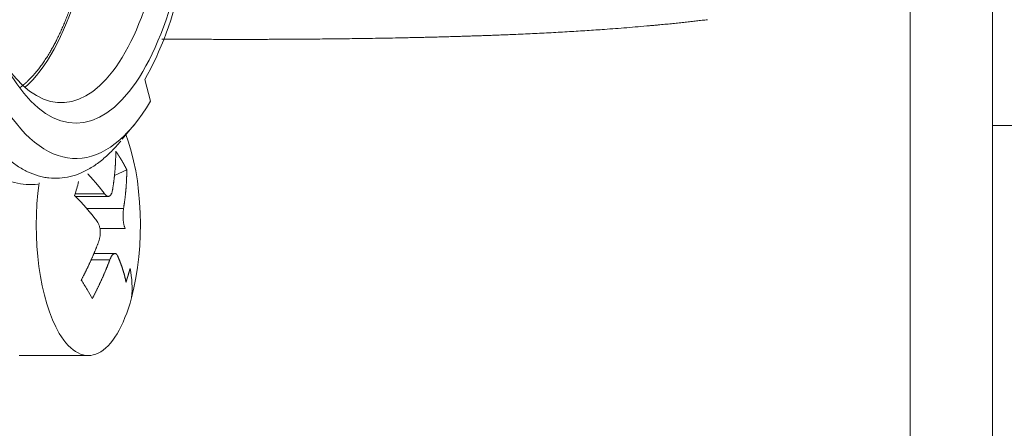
# Model space of a CAD drawing. Header units: millimetres. Extents: x 5437 to 18441, y -4466 to 3128.
# Tile 386 of 497: x 13780 to 13800, y 1 to 10. Entities that reach past the tile are written whole.
import ezdxf

# ---------------------------------------------------------------- set-up
doc = ezdxf.new("R2010")
doc.units = ezdxf.units.MM
doc.layers.add('1', color=7, linetype='Continuous', true_color=0xffffff)
doc.dimstyles.get("Standard").update_dxf_attribs({"dimtxt": 0.18, "dimasz": 0.18, "dimexe": 0.18, "dimexo": 0.0625, "dimgap": 0.09, "dimtad": 0, "dimtih": 1, "dimtoh": 1, "dimdec": 4, "dimzin": 0, "dimdsep": 46, "dimtxsty": 'Standard', "dimcen": 0.09, "dimadec": 0, "dimazin": 0, "dimtfac": 1, "dimtdec": 4, "dimtofl": 0, "dimtmove": 0, "dimatfit": 3, "dimfxl": 1, "dimtolj": 1, "dimtzin": 0, "dimarcsym": 0})

# ---------------------------------------------------------------- blocks, each defined once
blk = doc.blocks.new('*D3')
at = {"color": 0, "lineweight": -2, "transparency": 16777216}
for p, q in [((13674.147, 1169.564), (14135.36, 1169.564)), ((13833.147, -580.436), (14135.36, -580.436))]:
    blk.add_line(p, q, dxfattribs=at)
at = {"color": 0, "lineweight": 0, "transparency": 16777216}
for p, q in [((14135.18, 1089.564), (14135.18, 421.321)), ((14135.18, -500.436), (14135.18, 167.808))]:
    blk.add_line(p, q, dxfattribs=at)
at = {"color": 0, "lineweight": 20, "transparency": 16777216}
for points in [[(14121.847, 1089.564), (14148.514, 1089.564), (14135.18, 1169.564)], [(14121.847, -500.436), (14148.514, -500.436), (14135.18, -580.436)]]:
    blk.add_solid(points, dxfattribs=at)
at = {"layer": 'Defpoints', "color": 0, "lineweight": 20, "transparency": 16777216}
for p in [(13674.085, 1169.564), (13833.085, -580.436), (14135.18, -580.436)]:
    blk.add_point(p, dxfattribs=at)
at = {"color": 0, "lineweight": 20, "transparency": 16777216, "insert": (14135.18, 294.564), "char_height": 80, "attachment_point": 5, "rotation": 270}
blk.add_mtext('\\A1;1750', dxfattribs=at)
blk = doc.blocks.new('*D4')
at = {"color": 0, "lineweight": -2, "transparency": 16777216}
for p, q in [((13346.81, 234.502), (13346.81, -825.635)), ((13857.587, -64.498), (13857.587, -825.635))]:
    blk.add_line(p, q, dxfattribs=at)
at = {"color": 0, "lineweight": 0, "transparency": 16777216}
for p, q in [((13426.81, -825.455), (13508.775, -825.455)), ((13777.587, -825.455), (13695.622, -825.455))]:
    blk.add_line(p, q, dxfattribs=at)
at = {"color": 0, "lineweight": 20, "transparency": 16777216}
for points in [[(13426.81, -812.121), (13426.81, -838.788), (13346.81, -825.455)], [(13777.587, -812.121), (13777.587, -838.788), (13857.587, -825.455)]]:
    blk.add_solid(points, dxfattribs=at)
at = {"layer": 'Defpoints', "color": 0, "lineweight": 20, "transparency": 16777216}
for p in [(13346.81, 234.564), (13857.587, -64.436), (13346.81, -825.455)]:
    blk.add_point(p, dxfattribs=at)
at = {"color": 0, "lineweight": 20, "transparency": 16777216, "insert": (13602.199, -825.455), "char_height": 80, "attachment_point": 5}
blk.add_mtext('\\A1;515', dxfattribs=at)

msp = doc.modelspace()

# ---------------------------------------------------------------- linework, layer by layer
at = {"layer": '1', "color": 0, "lineweight": 20}
for p, q in [((13798.34581, -7.65812), (13798.34581, 16.46033)), ((13800.08476, 14.77167), (13800.08476, -7.89707)), ((13782.24363, 8.67802), (13782.36678, 8.22312)), ((13781.7717, 7.42072), (13782.01409, 7.71411)), ((13800.57778, 7.71066), (13800.08476, 7.71066)), ((13781.60638, 6.65643), (13781.8671, 6.77591)), ((13780.78026, 6.26884), (13781.4009, 6.26884)), ((13780.78772, 6.21781), (13781.47718, 6.21781)), ((13781.02467, 5.95991), (13781.79821, 5.95991)), ((13781.83072, 5.54356), (13781.29949, 5.54356)), ((13781.61805, 5.01366), (13781.17059, 5.01366)), ((13781.50926, 4.88103), (13781.11545, 4.88103)), ((13779.60181, 2.86574), (13781.05761, 2.86574))]:
    msp.add_line(p, q, dxfattribs=at)
for centre, major_axis, ratio, start_param, end_param in [((13780.79412, 14.06434), (0, -6.305), 0.39839611, 4.65143819, 7.79303085), ((13780.49144, 14.06434), (0, 5.875), 0.39839611, 2.5923695, 4.65143817), ((13778.95969, 14.06434), (0, 5.875), 0.39839611, 3.47491173, 4.65143819), ((13780.79412, 14.06434), (0, -6.5), 0.39839611, 0.59407892, 1.50984554), ((13780.79412, 14.06434), (0, -7.05), 0.39839611, 5.7101375, 6.87748302), ((13781.05761, 5.61574), (0, -2.75), 0.39839611, 0.97893409, 2.34564952), ((13781.05761, 5.61574), (0, -2.75), 0.39839611, 4.38311983, 5.69132307), ((13776.63163, 4.65692), (3.65283, 5.63194), 0.46001906, 5.27444542, 5.32660813), ((13775.15333, 5.61574), (-6.76169, 1.81094), 0.51172024, 3.22003248, 3.38760545), ((13776.4454, 7.042), (-4.97494, 4.50687), 0.24396467, 3.80982963, 3.86199233), ((13776.4454, 7.042), (-4.97494, 4.50687), 0.24396467, 3.75766693, 3.80982963), ((13781.05761, 5.61574), (0, -2.75), 0.39839611, 5.69132307, 7.2621194)]:
    msp.add_ellipse(centre, major_axis=major_axis, ratio=ratio, start_param=start_param, end_param=end_param, dxfattribs=at)
for points, degree, knots in [([(13781.2661, 13.71104), (13781.25179, 13.12223), (13781.20765, 12.53798), (13781.13398, 11.97097), (13780.93086, 10.89648), (13780.62709, 9.98375), (13780.45275, 9.57852), (13780.1824, 9.09488), (13779.8843, 8.74099), (13779.79693, 8.65067), (13779.70788, 8.57169), (13779.61747, 8.5043)], 5, [0, 0, 0, 0, 0, 0, 0.4164358, 0.4164358, 0.4164358, 0.8328716, 0.8328716, 0.8328716, 1, 1, 1, 1, 1, 1]), ([(13793.79674, 9.90367), (13793.77697, 9.90143), (13793.7371, 9.89689), (13793.67667, 9.89019), (13793.61515, 9.88349), (13793.55254, 9.87679), (13793.48884, 9.8701), (13793.42404, 9.86341), (13793.35815, 9.85673), (13793.29117, 9.85005), (13793.22309, 9.84338), (13793.15392, 9.83671), (13793.08366, 9.83005), (13793.0123, 9.82339), (13792.93985, 9.81673), (13792.8109, 9.80506), (13792.62646, 9.7889), (13792.38738, 9.76903), (13792.15049, 9.75044), (13791.9332, 9.73443), (13791.73403, 9.72059), (13791.55153, 9.70847), (13791.36654, 9.69677), (13791.17906, 9.68549), (13790.9891, 9.67462), (13790.79665, 9.66417), (13790.60173, 9.65413), (13790.40431, 9.64452), (13790.20442, 9.63528), (13790.0702, 9.62953), (13790.00272, 9.62664)], 3, [0, 0, 0, 0, 0.01604969, 0.03237035, 0.04896221, 0.06582546, 0.0829603, 0.10036692, 0.11804551, 0.13599622, 0.15421923, 0.17271469, 0.19148276, 0.21052357, 0.22983727, 0.24942399, 0.31355317, 0.37691652, 0.43951802, 0.50136182, 0.54867937, 0.59655884, 0.64500178, 0.69400972, 0.74358409, 0.7937263, 0.84443771, 0.89571963, 0.94757331, 1, 1, 1, 1]), ([(13794.0821, 9.93782), (13794.06352, 9.9355), (13794.02616, 9.93085), (13793.96974, 9.92398), (13793.91266, 9.91715), (13793.85495, 9.91036), (13793.8162, 9.90591), (13793.79674, 9.90367)], 3, [0, 0, 0, 0, 0.19607172, 0.39410481, 0.59410208, 0.79606626, 1, 1, 1, 1]), ([(13789.70065, 9.61446), (13789.66324, 9.61303), (13789.58804, 9.61016), (13789.47457, 9.60601), (13789.35988, 9.60195), (13789.24396, 9.59799), (13789.12682, 9.59411), (13789.00845, 9.59034), (13788.88886, 9.58666), (13788.76804, 9.58307), (13788.646, 9.57958), (13788.52274, 9.57618), (13788.39825, 9.57288), (13788.27253, 9.56967), (13788.14559, 9.56656), (13788.01743, 9.56354), (13787.88804, 9.56061), (13787.64277, 9.55529), (13787.27898, 9.54819), (13786.79387, 9.54036), (13786.29987, 9.53397), (13785.86494, 9.52971), (13785.49088, 9.52694), (13785.17948, 9.52517), (13784.86429, 9.52393), (13784.54532, 9.5232), (13784.22256, 9.52299), (13783.89602, 9.52329), (13783.5657, 9.52412), (13783.23159, 9.52546), (13782.91169, 9.52722), (13782.70311, 9.52865), (13782.60721, 9.52936)], 3, [0, 0, 0, 0, 0.01600771, 0.03218001, 0.04851699, 0.06501875, 0.08168535, 0.09851689, 0.11551343, 0.13267506, 0.15000184, 0.16749385, 0.18515116, 0.20297383, 0.22096194, 0.23911554, 0.25743469, 0.27591946, 0.34324969, 0.41173574, 0.48138026, 0.55218575, 0.59545813, 0.63923256, 0.6835095, 0.72828942, 0.77357277, 0.81935996, 0.86565143, 0.91244756, 0.95974874, 1, 1, 1, 1]), ([(13779.99834, 6.47381), (13779.91567, 6.46392), (13779.83327, 6.46182), (13779.66912, 6.47275), (13779.50563, 6.49881), (13779.26265, 6.58272), (13779.10228, 6.66871), (13779.00258, 6.73208), (13778.98266, 6.74524), (13778.94288, 6.77252), (13778.92301, 6.78666), (13778.86371, 6.83035), (13778.82452, 6.86126), (13778.70795, 6.95921), (13778.55522, 7.10379), (13778.33377, 7.36206), (13778.19096, 7.562), (13778.12069, 7.66908)], 3, [0, 0, 0, 0, 0.125, 0.125, 0.25, 0.375, 0.5, 0.5, 0.53125, 0.53125, 0.5625, 0.5625, 0.625, 0.625, 0.75, 0.875, 1, 1, 1, 1]), ([(13778.73727, 7.73677), (13778.80163, 7.63943), (13778.93286, 7.45671), (13779.06903, 7.29766), (13779.2077, 7.15053), (13779.27775, 7.0835), (13779.41918, 6.96234), (13779.49057, 6.90819), (13779.63474, 6.81267), (13779.7803, 6.72994), (13779.9286, 6.67289), (13780.02216, 6.64545), (13780.04093, 6.64037), (13780.07843, 6.63107), (13780.13463, 6.6184), (13780.19074, 6.60953), (13780.30283, 6.59681), (13780.37739, 6.595), (13780.52622, 6.60459), (13780.67478, 6.62737), (13780.82272, 6.67653), (13780.93345, 6.72346), (13780.97032, 6.74078), (13781.04398, 6.77882), (13781.08084, 6.79959), (13781.19043, 6.86656), (13781.26242, 6.9175), (13781.40436, 7.0317), (13781.47431, 7.09497), (13781.6096, 7.23114), (13781.67501, 7.30358), (13781.73948, 7.38171)], 3, [0, 0, 0, 0, 0.07161913, 0.14323825, 0.14323825, 0.21485738, 0.21485738, 0.2864765, 0.2864765, 0.35809563, 0.42971475, 0.42971475, 0.44761953, 0.44761953, 0.46552431, 0.50133388, 0.50133388, 0.572953, 0.572953, 0.64457213, 0.71619125, 0.71619125, 0.75200082, 0.75200082, 0.78781038, 0.78781038, 0.8594295, 0.8594295, 0.93104863, 0.93104863, 1, 1, 1, 1]), ([(13781.4009, 6.26884), (13781.40912, 6.25782), (13781.41748, 6.24858), (13781.43021, 6.23728), (13781.43448, 6.23395), (13781.4431, 6.22817), (13781.44745, 6.22572), (13781.46033, 6.21987), (13781.46877, 6.21789), (13781.48119, 6.21778), (13781.48531, 6.21822), (13781.49339, 6.2201), (13781.49733, 6.22151), (13781.50882, 6.22715), (13781.51606, 6.23276), (13781.52628, 6.244), (13781.52957, 6.24822), (13781.5358, 6.25743), (13781.54169, 6.26743), (13781.54696, 6.27903), (13781.5519, 6.29142), (13781.55422, 6.29805), (13781.5606, 6.3189), (13781.56407, 6.33405), (13781.56677, 6.35044)], 3, [0, 0, 0, 0, 0.125, 0.125, 0.1875, 0.1875, 0.25, 0.25, 0.375, 0.375, 0.4375, 0.4375, 0.5, 0.5, 0.625, 0.625, 0.6875, 0.6875, 0.75, 0.8125, 0.8125, 0.875, 0.875, 1, 1, 1, 1]), ([(13781.79821, 5.95991), (13781.79551, 5.94351), (13781.79333, 5.9263), (13781.7908, 5.8993), (13781.79008, 5.8901), (13781.7889, 5.87129), (13781.78844, 5.86165), (13781.78748, 5.83276), (13781.78738, 5.81331), (13781.78803, 5.78388), (13781.78838, 5.77399), (13781.78937, 5.75429), (13781.78999, 5.74456), (13781.79224, 5.71572), (13781.79424, 5.69697), (13781.79802, 5.66956), (13781.79941, 5.66057), (13781.80239, 5.64322), (13781.80558, 5.62641), (13781.80919, 5.61066), (13781.81301, 5.59545), (13781.81504, 5.58808), (13781.82136, 5.56709), (13781.82588, 5.55458), (13781.83072, 5.54356)], 3, [0, 0, 0, 0, 0.125, 0.125, 0.1875, 0.1875, 0.25, 0.25, 0.375, 0.375, 0.4375, 0.4375, 0.5, 0.5, 0.625, 0.625, 0.6875, 0.6875, 0.75, 0.8125, 0.8125, 0.875, 0.875, 1, 1, 1, 1]), ([(13781.27782, 5.27157), (13781.2839, 5.28796), (13781.28909, 5.30517), (13781.29556, 5.33218), (13781.29749, 5.34138), (13781.30092, 5.36018), (13781.30241, 5.36982), (13781.30611, 5.39872), (13781.30758, 5.41816), (13781.30833, 5.44759), (13781.30833, 5.45748), (13781.30782, 5.47719), (13781.30731, 5.48692), (13781.30507, 5.51575), (13781.3026, 5.53451), (13781.29743, 5.56192), (13781.29546, 5.57091), (13781.2911, 5.58825), (13781.28631, 5.60506), (13781.28069, 5.62081), (13781.27463, 5.63602), (13781.27137, 5.6434), (13781.26108, 5.66438), (13781.25354, 5.67689), (13781.24531, 5.68791)], 3, [0, 0, 0, 0, 0.125, 0.125, 0.1875, 0.1875, 0.25, 0.25, 0.375, 0.375, 0.4375, 0.4375, 0.5, 0.5, 0.625, 0.625, 0.6875, 0.6875, 0.75, 0.8125, 0.8125, 0.875, 0.875, 1, 1, 1, 1]), ([(13781.67513, 4.96263), (13781.67029, 4.97365), (13781.66494, 4.98289), (13781.65615, 4.99419), (13781.65309, 4.99752), (13781.64672, 5.00331), (13781.6434, 5.00575), (13781.63325, 5.0116), (13781.62619, 5.01358), (13781.61517, 5.0137), (13781.6114, 5.01325), (13781.60379, 5.01138), (13781.59997, 5.00996), (13781.58849, 5.00432), (13781.58078, 4.99872), (13781.56917, 4.98747), (13781.56529, 4.98325), (13781.5577, 4.97405), (13781.5502, 4.96404), (13781.54292, 4.95245), (13781.53574, 4.94005), (13781.53219, 4.93342), (13781.52184, 4.91257), (13781.51535, 4.89743), (13781.50926, 4.88103)], 3, [0, 0, 0, 0, 0.125, 0.125, 0.1875, 0.1875, 0.25, 0.25, 0.375, 0.375, 0.4375, 0.4375, 0.5, 0.5, 0.625, 0.625, 0.6875, 0.6875, 0.75, 0.8125, 0.8125, 0.875, 0.875, 1, 1, 1, 1])]:
    msp.add_open_spline(points, degree=degree, knots=knots, dxfattribs=at)
for points, degree in [([(13790.00271, 9.62664), (13789.90203, 9.6226), (13789.80135, 9.61854), (13789.70067, 9.61446)], 3), ([(13781.63565, 7.16645), (13781.63529, 7.00552), (13781.62821, 6.84322), (13781.61438, 6.67947), (13781.5939, 6.51523), (13781.56677, 6.35044)], 5), ([(13781.63565, 7.16645), (13781.66208, 7.12895), (13781.68769, 7.09105), (13781.7125, 7.05275), (13781.73648, 7.01405), (13781.75964, 6.97497)], 5), ([(13781.75964, 6.97497), (13781.7828, 6.93589), (13781.80513, 6.89643), (13781.82663, 6.85661), (13781.84728, 6.81644), (13781.8671, 6.77591)], 5), ([(13781.0458, 6.69266), (13781.12399, 6.60869), (13781.19869, 6.5242), (13781.26984, 6.43929), (13781.33723, 6.35417), (13781.4009, 6.26884)], 5), ([(13781.8671, 6.77591), (13781.86673, 6.61499), (13781.85965, 6.45269), (13781.84583, 6.28893), (13781.82534, 6.12469), (13781.79821, 5.95991)], 5), ([(13780.77056, 6.23648), (13780.8774, 6.12829), (13780.97845, 6.01919), (13781.07372, 5.9091), (13781.16266, 5.79869), (13781.24531, 5.68791)], 5), ([(13781.27782, 5.27157), (13781.21668, 5.10678), (13781.14919, 4.94254), (13781.0753, 4.77879), (13780.99544, 4.61649), (13780.90961, 4.45556)], 5), ([(13781.50926, 4.88103), (13781.44812, 4.71625), (13781.38064, 4.55201), (13781.30674, 4.38825), (13781.22689, 4.22595), (13781.14105, 4.06503)], 5), ([(13781.67513, 4.96263), (13781.72378, 4.85185), (13781.76571, 4.74144), (13781.80091, 4.63136), (13781.82918, 4.52225), (13781.85056, 4.41407)], 5), ([(13781.93712, 4.70199), (13781.92156, 4.64387), (13781.90511, 4.58601), (13781.88779, 4.5284), (13781.86961, 4.47108), (13781.85056, 4.41407)], 5)]:
    msp.add_open_spline(points, degree=degree, dxfattribs=at)

# ---------------------------------------------------------------- dimensions: what is measured, and where the dimension line sits
at = {"color": 0, "lineweight": 20}
dim = msp.add_linear_dim(base=(14135.18029, -580.43566), p1=(13674.08476, 1169.56434), p2=(13833.08476, -580.43566), angle=90, dimstyle='Standard', override={"dimtxt": 80, "dimasz": 80, "dimdec": 0, "dimlwd": 0}, dxfattribs=at)
dim.commit()
dim.dimension.update_dxf_attribs({"geometry": '*D3', "text_midpoint": (14135.18029, 294.56434), "text_rotation": 270})
dim = msp.add_linear_dim(base=(13346.81039, -825.45454), p1=(13857.58667, -64.43566), p2=(13346.81039, 234.56434), text='515', dimstyle='Standard', override={"dimtxt": 80, "dimasz": 80, "dimdec": 0, "dimlwd": 0}, dxfattribs=at)
dim.commit()
dim.dimension.update_dxf_attribs({"geometry": '*D4', "text_midpoint": (13602.19853, -825.45454)})

doc.saveas('drawing.dxf')
